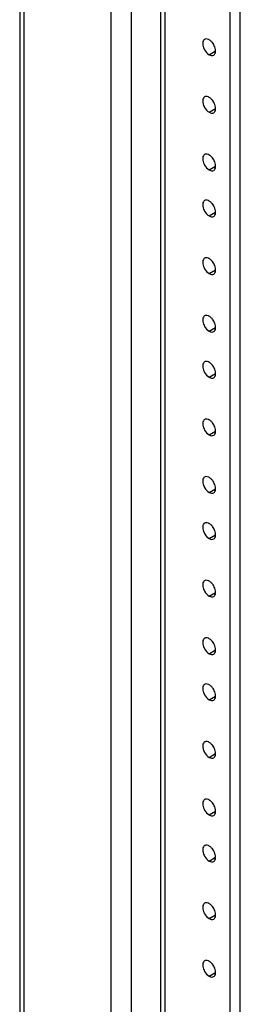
# Model space of a CAD drawing. Header units: inches. Extents: x 6 to 353, y 6 to 228.
# Tile 300 of 372: x 317.51 to 319.47, y 185.7 to 194.42. Entities that reach past the tile are written whole.
import ezdxf

# ---------------------------------------------------------------- set-up
doc = ezdxf.new("R2010")
doc.units = ezdxf.units.IN
doc.header["$LTSCALE"] = 19.946667
doc.header["$MEASUREMENT"] = 0
doc.layers.get('0').update_dxf_attribs({"linetype": 'CONTINUOUS'})
doc.layers.add('03_ALL_AXES', color=7, linetype='CONTINUOUS')

msp = doc.modelspace()

# ---------------------------------------------------------------- linework, layer by layer
at = {"color": 7, "linetype": 'Continuous'}
for p, q in [((317.5142, 203.6086), (317.5142, 150.3653)), ((317.552, 203.5894), (317.552, 150.3127)), ((318.3234, 151.4492), (318.3234, 201.5621)), ((318.5058, 177.2861), (318.5058, 201.5621)), ((318.7654, 151.5991), (318.7654, 201.4156)), ((318.8031, 151.6517), (318.8031, 201.3938)), ((319.3805, 151.41), (319.3805, 201.0604)), ((319.4689, 151.4611), (319.4689, 201.0094))]:
    msp.add_line(p, q, dxfattribs=at)
at = {"layer": '03_ALL_AXES', "color": 7, "linetype": 'Continuous'}
for p, q in [((319.1932, 194.1143), (319.2504, 194.1474)), ((319.1932, 193.604), (319.2504, 193.6371)), ((319.1932, 193.0937), (319.2504, 193.1268)), ((319.1932, 192.6855), (319.2504, 192.7185)), ((319.1932, 192.1752), (319.2504, 192.2082)), ((319.1932, 191.6648), (319.2504, 191.6979)), ((319.1932, 191.2566), (319.2504, 191.2897)), ((319.1932, 190.7463), (319.2504, 190.7793)), ((319.1932, 190.236), (319.2504, 190.269)), ((319.1932, 189.8277), (319.2504, 189.8608)), ((319.1932, 189.3174), (319.2504, 189.3505)), ((319.1932, 188.8071), (319.2504, 188.8401)), ((319.1932, 188.3988), (319.2504, 188.4319)), ((319.1932, 187.8885), (319.2504, 187.9216)), ((319.1932, 187.3782), (319.2504, 187.4113)), ((319.1932, 186.9699), (319.2504, 187.003)), ((319.1932, 186.4596), (319.2504, 186.4927)), ((319.1932, 185.9493), (319.2504, 185.9824))]:
    msp.add_line(p, q, dxfattribs=at)
for centre in [(319.1147, 194.1352), (319.1147, 193.6249), (319.1147, 193.1146), (319.1147, 192.7063), (319.1147, 192.196), (319.1147, 191.6857), (319.1147, 191.2774), (319.1147, 190.7671), (319.1147, 190.2568), (319.1147, 189.8485), (319.1147, 189.3382), (319.1147, 188.8279), (319.1147, 188.4197), (319.1147, 187.9094), (319.1147, 187.399), (319.1147, 186.9908), (319.1147, 186.4805), (319.1147, 185.9702)]:
    msp.add_arc(centre, 0.1374, 21.22199, 38.77828, dxfattribs=at)
for points, knots in [([(319.1527, 194.2506), (319.1481, 194.248), (319.1401, 194.2392), (319.1352, 194.2208), (319.1363, 194.1989), (319.1406, 194.1838), (319.1435, 194.1761)], [0, 0, 0, 0, 0.193683, 0.42071, 0.692082, 1, 1, 1, 1]), ([(319.1932, 194.2466), (319.1908, 194.248), (319.1819, 194.2525), (319.1717, 194.2549), (319.1645, 194.2543)], [0, 0, 0, 0, 0.277751, 1, 1, 1, 1]), ([(319.2218, 194.2212), (319.2196, 194.2239), (319.2112, 194.2335), (319.2013, 194.2419), (319.1932, 194.2466)], [0, 0, 0, 0, 0.26699, 1, 1, 1, 1]), ([(319.1435, 194.1761), (319.1461, 194.1695), (319.1577, 194.1456), (319.1761, 194.1242), (319.1932, 194.1143)], [0, 0, 0, 0, 0.262919, 1, 1, 1, 1]), ([(319.2336, 194.1103), (319.2382, 194.1129), (319.2462, 194.1218), (319.2511, 194.1402), (319.25, 194.1621), (319.2457, 194.1772), (319.2428, 194.1849)], [0, 0, 0, 0, 0.193683, 0.42071, 0.692082, 1, 1, 1, 1]), ([(319.1932, 194.1143), (319.1998, 194.1105), (319.2132, 194.105), (319.2282, 194.1072), (319.2336, 194.1103)], [0, 0, 0, 0, 0.54998, 1, 1, 1, 1]), ([(319.1527, 193.7403), (319.1481, 193.7377), (319.1401, 193.7289), (319.1352, 193.7105), (319.1363, 193.6886), (319.1406, 193.6735), (319.1435, 193.6657)], [0, 0, 0, 0, 0.193683, 0.42071, 0.692082, 1, 1, 1, 1]), ([(319.1932, 193.7363), (319.1908, 193.7377), (319.1819, 193.7422), (319.1717, 193.7446), (319.1645, 193.744)], [0, 0, 0, 0, 0.277751, 1, 1, 1, 1]), ([(319.2218, 193.7109), (319.2196, 193.7136), (319.2112, 193.7232), (319.2013, 193.7316), (319.1932, 193.7363)], [0, 0, 0, 0, 0.26699, 1, 1, 1, 1]), ([(319.1435, 193.6657), (319.1461, 193.6592), (319.1577, 193.6353), (319.1761, 193.6138), (319.1932, 193.604)], [0, 0, 0, 0, 0.262919, 1, 1, 1, 1]), ([(319.1932, 193.604), (319.1998, 193.6002), (319.2132, 193.5946), (319.2282, 193.5969), (319.2336, 193.6)], [0, 0, 0, 0, 0.54998, 1, 1, 1, 1]), ([(319.2336, 193.6), (319.2382, 193.6026), (319.2462, 193.6114), (319.2511, 193.6299), (319.25, 193.6518), (319.2457, 193.6669), (319.2428, 193.6746)], [0, 0, 0, 0, 0.193683, 0.42071, 0.692082, 1, 1, 1, 1]), ([(319.1527, 193.23), (319.1481, 193.2274), (319.1401, 193.2186), (319.1352, 193.2001), (319.1363, 193.1783), (319.1406, 193.1631), (319.1435, 193.1554)], [0, 0, 0, 0, 0.193683, 0.42071, 0.692082, 1, 1, 1, 1]), ([(319.1932, 193.226), (319.1908, 193.2274), (319.1819, 193.2318), (319.1717, 193.2343), (319.1645, 193.2337)], [0, 0, 0, 0, 0.277751, 1, 1, 1, 1]), ([(319.2218, 193.2006), (319.2196, 193.2033), (319.2112, 193.2129), (319.2013, 193.2213), (319.1932, 193.226)], [0, 0, 0, 0, 0.26699, 1, 1, 1, 1]), ([(319.1435, 193.1554), (319.1461, 193.1489), (319.1577, 193.125), (319.1761, 193.1035), (319.1932, 193.0937)], [0, 0, 0, 0, 0.262919, 1, 1, 1, 1]), ([(319.1932, 193.0937), (319.1998, 193.0899), (319.2132, 193.0843), (319.2282, 193.0865), (319.2336, 193.0897)], [0, 0, 0, 0, 0.54998, 1, 1, 1, 1]), ([(319.2336, 193.0897), (319.2382, 193.0923), (319.2462, 193.1011), (319.2511, 193.1196), (319.25, 193.1414), (319.2457, 193.1566), (319.2428, 193.1643)], [0, 0, 0, 0, 0.193683, 0.42071, 0.692082, 1, 1, 1, 1]), ([(319.1527, 192.8217), (319.1481, 192.8191), (319.1401, 192.8103), (319.1352, 192.7919), (319.1363, 192.77), (319.1406, 192.7549), (319.1435, 192.7472)], [0, 0, 0, 0, 0.193683, 0.42071, 0.692082, 1, 1, 1, 1]), ([(319.1932, 192.8177), (319.1908, 192.8191), (319.1819, 192.8236), (319.1717, 192.826), (319.1645, 192.8254)], [0, 0, 0, 0, 0.277751, 1, 1, 1, 1]), ([(319.2218, 192.7923), (319.2196, 192.795), (319.2112, 192.8046), (319.2013, 192.813), (319.1932, 192.8177)], [0, 0, 0, 0, 0.26699, 1, 1, 1, 1]), ([(319.1435, 192.7472), (319.1461, 192.7406), (319.1577, 192.7167), (319.1761, 192.6953), (319.1932, 192.6855)], [0, 0, 0, 0, 0.262919, 1, 1, 1, 1]), ([(319.2336, 192.6815), (319.2382, 192.6841), (319.2462, 192.6929), (319.2511, 192.7113), (319.25, 192.7332), (319.2457, 192.7483), (319.2428, 192.756)], [0, 0, 0, 0, 0.193683, 0.42071, 0.692082, 1, 1, 1, 1]), ([(319.1932, 192.6855), (319.1998, 192.6816), (319.2132, 192.6761), (319.2282, 192.6783), (319.2336, 192.6815)], [0, 0, 0, 0, 0.54998, 1, 1, 1, 1]), ([(319.1527, 192.3114), (319.1481, 192.3088), (319.1401, 192.3), (319.1352, 192.2816), (319.1363, 192.2597), (319.1406, 192.2446), (319.1435, 192.2369)], [0, 0, 0, 0, 0.193683, 0.42071, 0.692082, 1, 1, 1, 1]), ([(319.1932, 192.3074), (319.1908, 192.3088), (319.1819, 192.3133), (319.1717, 192.3157), (319.1645, 192.3151)], [0, 0, 0, 0, 0.277751, 1, 1, 1, 1]), ([(319.2218, 192.282), (319.2196, 192.2847), (319.2112, 192.2943), (319.2013, 192.3027), (319.1932, 192.3074)], [0, 0, 0, 0, 0.26699, 1, 1, 1, 1]), ([(319.1435, 192.2369), (319.1461, 192.2303), (319.1577, 192.2064), (319.1761, 192.185), (319.1932, 192.1752)], [0, 0, 0, 0, 0.262919, 1, 1, 1, 1]), ([(319.2336, 192.1711), (319.2382, 192.1737), (319.2462, 192.1826), (319.2511, 192.201), (319.25, 192.2229), (319.2457, 192.238), (319.2428, 192.2457)], [0, 0, 0, 0, 0.193683, 0.42071, 0.692082, 1, 1, 1, 1]), ([(319.1932, 192.1752), (319.1998, 192.1713), (319.2132, 192.1658), (319.2282, 192.168), (319.2336, 192.1711)], [0, 0, 0, 0, 0.54998, 1, 1, 1, 1]), ([(319.1527, 191.8011), (319.1481, 191.7985), (319.1401, 191.7897), (319.1352, 191.7713), (319.1363, 191.7494), (319.1406, 191.7343), (319.1435, 191.7265)], [0, 0, 0, 0, 0.193683, 0.42071, 0.692082, 1, 1, 1, 1]), ([(319.1932, 191.7971), (319.1908, 191.7985), (319.1819, 191.803), (319.1717, 191.8054), (319.1645, 191.8048)], [0, 0, 0, 0, 0.277751, 1, 1, 1, 1]), ([(319.2218, 191.7717), (319.2196, 191.7744), (319.2112, 191.784), (319.2013, 191.7924), (319.1932, 191.7971)], [0, 0, 0, 0, 0.26699, 1, 1, 1, 1]), ([(319.1435, 191.7265), (319.1461, 191.72), (319.1577, 191.6961), (319.1761, 191.6747), (319.1932, 191.6648)], [0, 0, 0, 0, 0.262919, 1, 1, 1, 1]), ([(319.2336, 191.6608), (319.2382, 191.6634), (319.2462, 191.6723), (319.2511, 191.6907), (319.25, 191.7126), (319.2457, 191.7277), (319.2428, 191.7354)], [0, 0, 0, 0, 0.193683, 0.42071, 0.692082, 1, 1, 1, 1]), ([(319.1932, 191.6648), (319.1998, 191.661), (319.2132, 191.6555), (319.2282, 191.6577), (319.2336, 191.6608)], [0, 0, 0, 0, 0.54998, 1, 1, 1, 1]), ([(319.1527, 191.3929), (319.1481, 191.3903), (319.1401, 191.3814), (319.1352, 191.363), (319.1363, 191.3411), (319.1406, 191.326), (319.1435, 191.3183)], [0, 0, 0, 0, 0.193683, 0.42071, 0.692082, 1, 1, 1, 1]), ([(319.1932, 191.3889), (319.1908, 191.3902), (319.1819, 191.3947), (319.1717, 191.3972), (319.1645, 191.3965)], [0, 0, 0, 0, 0.277751, 1, 1, 1, 1]), ([(319.2218, 191.3635), (319.2196, 191.3661), (319.2112, 191.3758), (319.2013, 191.3842), (319.1932, 191.3889)], [0, 0, 0, 0, 0.26699, 1, 1, 1, 1]), ([(319.1435, 191.3183), (319.1461, 191.3118), (319.1577, 191.2878), (319.1761, 191.2664), (319.1932, 191.2566)], [0, 0, 0, 0, 0.262919, 1, 1, 1, 1]), ([(319.1932, 191.2566), (319.1998, 191.2527), (319.2132, 191.2472), (319.2282, 191.2494), (319.2336, 191.2526)], [0, 0, 0, 0, 0.54998, 1, 1, 1, 1]), ([(319.2336, 191.2526), (319.2382, 191.2552), (319.2462, 191.264), (319.2511, 191.2824), (319.25, 191.3043), (319.2457, 191.3194), (319.2428, 191.3272)], [0, 0, 0, 0, 0.193683, 0.42071, 0.692082, 1, 1, 1, 1]), ([(319.1527, 190.8826), (319.1481, 190.8799), (319.1401, 190.8711), (319.1352, 190.8527), (319.1363, 190.8308), (319.1406, 190.8157), (319.1435, 190.808)], [0, 0, 0, 0, 0.193683, 0.42071, 0.692082, 1, 1, 1, 1]), ([(319.1932, 190.8785), (319.1908, 190.8799), (319.1819, 190.8844), (319.1717, 190.8868), (319.1645, 190.8862)], [0, 0, 0, 0, 0.277751, 1, 1, 1, 1]), ([(319.2218, 190.8532), (319.2196, 190.8558), (319.2112, 190.8654), (319.2013, 190.8739), (319.1932, 190.8785)], [0, 0, 0, 0, 0.26699, 1, 1, 1, 1]), ([(319.2336, 190.7423), (319.2382, 190.7449), (319.2462, 190.7537), (319.2511, 190.7721), (319.25, 190.794), (319.2457, 190.8091), (319.2428, 190.8168)], [0, 0, 0, 0, 0.193683, 0.42071, 0.692082, 1, 1, 1, 1]), ([(319.1435, 190.808), (319.1461, 190.8014), (319.1577, 190.7775), (319.1761, 190.7561), (319.1932, 190.7463)], [0, 0, 0, 0, 0.262919, 1, 1, 1, 1]), ([(319.1932, 190.7463), (319.1998, 190.7424), (319.2132, 190.7369), (319.2282, 190.7391), (319.2336, 190.7423)], [0, 0, 0, 0, 0.54998, 1, 1, 1, 1]), ([(319.1932, 190.3682), (319.1908, 190.3696), (319.1819, 190.3741), (319.1717, 190.3765), (319.1645, 190.3759)], [0, 0, 0, 0, 0.277751, 1, 1, 1, 1]), ([(319.1527, 190.3722), (319.1481, 190.3696), (319.1401, 190.3608), (319.1352, 190.3424), (319.1363, 190.3205), (319.1406, 190.3054), (319.1435, 190.2977)], [0, 0, 0, 0, 0.193683, 0.42071, 0.692082, 1, 1, 1, 1]), ([(319.1435, 190.2977), (319.1461, 190.2911), (319.1577, 190.2672), (319.1761, 190.2458), (319.1932, 190.236)], [0, 0, 0, 0, 0.262919, 1, 1, 1, 1]), ([(319.2218, 190.3428), (319.2196, 190.3455), (319.2112, 190.3551), (319.2013, 190.3635), (319.1932, 190.3682)], [0, 0, 0, 0, 0.26699, 1, 1, 1, 1]), ([(319.2336, 190.2319), (319.2382, 190.2346), (319.2462, 190.2434), (319.2511, 190.2618), (319.25, 190.2837), (319.2457, 190.2988), (319.2428, 190.3065)], [0, 0, 0, 0, 0.193683, 0.42071, 0.692082, 1, 1, 1, 1]), ([(319.1932, 190.236), (319.1998, 190.2321), (319.2132, 190.2266), (319.2282, 190.2288), (319.2336, 190.2319)], [0, 0, 0, 0, 0.54998, 1, 1, 1, 1]), ([(319.1527, 189.964), (319.1481, 189.9614), (319.1401, 189.9526), (319.1352, 189.9341), (319.1363, 189.9122), (319.1406, 189.8971), (319.1435, 189.8894)], [0, 0, 0, 0, 0.193683, 0.42071, 0.692082, 1, 1, 1, 1]), ([(319.1932, 189.96), (319.1908, 189.9614), (319.1819, 189.9658), (319.1717, 189.9683), (319.1645, 189.9677)], [0, 0, 0, 0, 0.277751, 1, 1, 1, 1]), ([(319.2218, 189.9346), (319.2196, 189.9372), (319.2112, 189.9469), (319.2013, 189.9553), (319.1932, 189.96)], [0, 0, 0, 0, 0.26699, 1, 1, 1, 1]), ([(319.1435, 189.8894), (319.1461, 189.8829), (319.1577, 189.859), (319.1761, 189.8375), (319.1932, 189.8277)], [0, 0, 0, 0, 0.262919, 1, 1, 1, 1]), ([(319.2336, 189.8237), (319.2382, 189.8263), (319.2462, 189.8351), (319.2511, 189.8536), (319.25, 189.8754), (319.2457, 189.8906), (319.2428, 189.8983)], [0, 0, 0, 0, 0.193683, 0.42071, 0.692082, 1, 1, 1, 1]), ([(319.1932, 189.8277), (319.1998, 189.8238), (319.2132, 189.8183), (319.2282, 189.8205), (319.2336, 189.8237)], [0, 0, 0, 0, 0.54998, 1, 1, 1, 1]), ([(319.1527, 189.4537), (319.1481, 189.4511), (319.1401, 189.4422), (319.1352, 189.4238), (319.1363, 189.4019), (319.1406, 189.3868), (319.1435, 189.3791)], [0, 0, 0, 0, 0.193683, 0.42071, 0.692082, 1, 1, 1, 1]), ([(319.1932, 189.4497), (319.1908, 189.451), (319.1819, 189.4555), (319.1717, 189.458), (319.1645, 189.4573)], [0, 0, 0, 0, 0.277751, 1, 1, 1, 1]), ([(319.2218, 189.4243), (319.2196, 189.4269), (319.2112, 189.4366), (319.2013, 189.445), (319.1932, 189.4497)], [0, 0, 0, 0, 0.26699, 1, 1, 1, 1]), ([(319.1435, 189.3791), (319.1461, 189.3726), (319.1577, 189.3486), (319.1761, 189.3272), (319.1932, 189.3174)], [0, 0, 0, 0, 0.262919, 1, 1, 1, 1]), ([(319.2336, 189.3134), (319.2382, 189.316), (319.2462, 189.3248), (319.2511, 189.3432), (319.25, 189.3651), (319.2457, 189.3802), (319.2428, 189.388)], [0, 0, 0, 0, 0.193683, 0.42071, 0.692082, 1, 1, 1, 1]), ([(319.1932, 189.3174), (319.1998, 189.3135), (319.2132, 189.308), (319.2282, 189.3102), (319.2336, 189.3134)], [0, 0, 0, 0, 0.54998, 1, 1, 1, 1]), ([(319.1527, 188.9434), (319.1481, 188.9408), (319.1401, 188.9319), (319.1352, 188.9135), (319.1363, 188.8916), (319.1406, 188.8765), (319.1435, 188.8688)], [0, 0, 0, 0, 0.193683, 0.42071, 0.692082, 1, 1, 1, 1]), ([(319.1932, 188.9394), (319.1908, 188.9407), (319.1819, 188.9452), (319.1717, 188.9476), (319.1645, 188.947)], [0, 0, 0, 0, 0.277751, 1, 1, 1, 1]), ([(319.2218, 188.914), (319.2196, 188.9166), (319.2112, 188.9262), (319.2013, 188.9347), (319.1932, 188.9394)], [0, 0, 0, 0, 0.26699, 1, 1, 1, 1]), ([(319.1435, 188.8688), (319.1461, 188.8623), (319.1577, 188.8383), (319.1761, 188.8169), (319.1932, 188.8071)], [0, 0, 0, 0, 0.262919, 1, 1, 1, 1]), ([(319.1932, 188.8071), (319.1998, 188.8032), (319.2132, 188.7977), (319.2282, 188.7999), (319.2336, 188.8031)], [0, 0, 0, 0, 0.54998, 1, 1, 1, 1]), ([(319.2336, 188.8031), (319.2382, 188.8057), (319.2462, 188.8145), (319.2511, 188.8329), (319.25, 188.8548), (319.2457, 188.8699), (319.2428, 188.8776)], [0, 0, 0, 0, 0.193683, 0.42071, 0.692082, 1, 1, 1, 1]), ([(319.1527, 188.5351), (319.1481, 188.5325), (319.1401, 188.5237), (319.1352, 188.5053), (319.1363, 188.4834), (319.1406, 188.4683), (319.1435, 188.4605)], [0, 0, 0, 0, 0.193683, 0.42071, 0.692082, 1, 1, 1, 1]), ([(319.1435, 188.4605), (319.1461, 188.454), (319.1577, 188.4301), (319.1761, 188.4086), (319.1932, 188.3988)], [0, 0, 0, 0, 0.262919, 1, 1, 1, 1]), ([(319.1932, 188.5311), (319.1908, 188.5325), (319.1819, 188.537), (319.1717, 188.5394), (319.1645, 188.5388)], [0, 0, 0, 0, 0.277751, 1, 1, 1, 1]), ([(319.2218, 188.5057), (319.2196, 188.5084), (319.2112, 188.518), (319.2013, 188.5264), (319.1932, 188.5311)], [0, 0, 0, 0, 0.26699, 1, 1, 1, 1]), ([(319.2336, 188.3948), (319.2382, 188.3974), (319.2462, 188.4062), (319.2511, 188.4247), (319.25, 188.4466), (319.2457, 188.4617), (319.2428, 188.4694)], [0, 0, 0, 0, 0.193683, 0.42071, 0.692082, 1, 1, 1, 1]), ([(319.1932, 188.3988), (319.1998, 188.395), (319.2132, 188.3894), (319.2282, 188.3917), (319.2336, 188.3948)], [0, 0, 0, 0, 0.54998, 1, 1, 1, 1]), ([(319.1527, 188.0248), (319.1481, 188.0222), (319.1401, 188.0134), (319.1352, 187.9949), (319.1363, 187.9731), (319.1406, 187.9579), (319.1435, 187.9502)], [0, 0, 0, 0, 0.193683, 0.42071, 0.692082, 1, 1, 1, 1]), ([(319.1932, 188.0208), (319.1908, 188.0222), (319.1819, 188.0266), (319.1717, 188.0291), (319.1645, 188.0285)], [0, 0, 0, 0, 0.277751, 1, 1, 1, 1]), ([(319.2218, 187.9954), (319.2196, 187.9981), (319.2112, 188.0077), (319.2013, 188.0161), (319.1932, 188.0208)], [0, 0, 0, 0, 0.26699, 1, 1, 1, 1]), ([(319.1435, 187.9502), (319.1461, 187.9437), (319.1577, 187.9198), (319.1761, 187.8983), (319.1932, 187.8885)], [0, 0, 0, 0, 0.262919, 1, 1, 1, 1]), ([(319.2336, 187.8845), (319.2382, 187.8871), (319.2462, 187.8959), (319.2511, 187.9144), (319.25, 187.9362), (319.2457, 187.9514), (319.2428, 187.9591)], [0, 0, 0, 0, 0.193683, 0.42071, 0.692082, 1, 1, 1, 1]), ([(319.1932, 187.8885), (319.1998, 187.8847), (319.2132, 187.8791), (319.2282, 187.8813), (319.2336, 187.8845)], [0, 0, 0, 0, 0.54998, 1, 1, 1, 1]), ([(319.1527, 187.5145), (319.1481, 187.5119), (319.1401, 187.5031), (319.1352, 187.4846), (319.1363, 187.4627), (319.1406, 187.4476), (319.1435, 187.4399)], [0, 0, 0, 0, 0.193683, 0.42071, 0.692082, 1, 1, 1, 1]), ([(319.1932, 187.5105), (319.1908, 187.5119), (319.1819, 187.5163), (319.1717, 187.5188), (319.1645, 187.5181)], [0, 0, 0, 0, 0.277751, 1, 1, 1, 1]), ([(319.2218, 187.4851), (319.2196, 187.4877), (319.2112, 187.4974), (319.2013, 187.5058), (319.1932, 187.5105)], [0, 0, 0, 0, 0.26699, 1, 1, 1, 1]), ([(319.1435, 187.4399), (319.1461, 187.4334), (319.1577, 187.4094), (319.1761, 187.388), (319.1932, 187.3782)], [0, 0, 0, 0, 0.262919, 1, 1, 1, 1]), ([(319.2336, 187.3742), (319.2382, 187.3768), (319.2462, 187.3856), (319.2511, 187.404), (319.25, 187.4259), (319.2457, 187.441), (319.2428, 187.4488)], [0, 0, 0, 0, 0.193683, 0.42071, 0.692082, 1, 1, 1, 1]), ([(319.1932, 187.3782), (319.1998, 187.3743), (319.2132, 187.3688), (319.2282, 187.371), (319.2336, 187.3742)], [0, 0, 0, 0, 0.54998, 1, 1, 1, 1]), ([(319.1527, 187.1062), (319.1481, 187.1036), (319.1401, 187.0948), (319.1352, 187.0764), (319.1363, 187.0545), (319.1406, 187.0394), (319.1435, 187.0317)], [0, 0, 0, 0, 0.193683, 0.42071, 0.692082, 1, 1, 1, 1]), ([(319.1932, 187.1022), (319.1908, 187.1036), (319.1819, 187.1081), (319.1717, 187.1105), (319.1645, 187.1099)], [0, 0, 0, 0, 0.277751, 1, 1, 1, 1]), ([(319.2218, 187.0768), (319.2196, 187.0795), (319.2112, 187.0891), (319.2013, 187.0975), (319.1932, 187.1022)], [0, 0, 0, 0, 0.26699, 1, 1, 1, 1]), ([(319.1435, 187.0317), (319.1461, 187.0251), (319.1577, 187.0012), (319.1761, 186.9798), (319.1932, 186.9699)], [0, 0, 0, 0, 0.262919, 1, 1, 1, 1]), ([(319.2336, 186.9659), (319.2382, 186.9685), (319.2462, 186.9774), (319.2511, 186.9958), (319.25, 187.0177), (319.2457, 187.0328), (319.2428, 187.0405)], [0, 0, 0, 0, 0.193683, 0.42071, 0.692082, 1, 1, 1, 1]), ([(319.1932, 186.9699), (319.1998, 186.9661), (319.2132, 186.9606), (319.2282, 186.9628), (319.2336, 186.9659)], [0, 0, 0, 0, 0.54998, 1, 1, 1, 1]), ([(319.1527, 186.5959), (319.1481, 186.5933), (319.1401, 186.5845), (319.1352, 186.5661), (319.1363, 186.5442), (319.1406, 186.5291), (319.1435, 186.5213)], [0, 0, 0, 0, 0.193683, 0.42071, 0.692082, 1, 1, 1, 1]), ([(319.1932, 186.5919), (319.1908, 186.5933), (319.1819, 186.5978), (319.1717, 186.6002), (319.1645, 186.5996)], [0, 0, 0, 0, 0.277751, 1, 1, 1, 1]), ([(319.2218, 186.5665), (319.2196, 186.5692), (319.2112, 186.5788), (319.2013, 186.5872), (319.1932, 186.5919)], [0, 0, 0, 0, 0.26699, 1, 1, 1, 1]), ([(319.1435, 186.5213), (319.1461, 186.5148), (319.1577, 186.4909), (319.1761, 186.4695), (319.1932, 186.4596)], [0, 0, 0, 0, 0.262919, 1, 1, 1, 1]), ([(319.1932, 186.4596), (319.1998, 186.4558), (319.2132, 186.4503), (319.2282, 186.4525), (319.2336, 186.4556)], [0, 0, 0, 0, 0.54998, 1, 1, 1, 1]), ([(319.2336, 186.4556), (319.2382, 186.4582), (319.2462, 186.4671), (319.2511, 186.4855), (319.25, 186.5074), (319.2457, 186.5225), (319.2428, 186.5302)], [0, 0, 0, 0, 0.193683, 0.42071, 0.692082, 1, 1, 1, 1]), ([(319.1527, 186.0856), (319.1481, 186.083), (319.1401, 186.0742), (319.1352, 186.0557), (319.1363, 186.0339), (319.1406, 186.0187), (319.1435, 186.011)], [0, 0, 0, 0, 0.193683, 0.42071, 0.692082, 1, 1, 1, 1]), ([(319.1435, 186.011), (319.1461, 186.0045), (319.1577, 185.9806), (319.1761, 185.9591), (319.1932, 185.9493)], [0, 0, 0, 0, 0.262919, 1, 1, 1, 1]), ([(319.1932, 186.0816), (319.1908, 186.083), (319.1819, 186.0875), (319.1717, 186.0899), (319.1645, 186.0893)], [0, 0, 0, 0, 0.277751, 1, 1, 1, 1]), ([(319.2218, 186.0562), (319.2196, 186.0589), (319.2112, 186.0685), (319.2013, 186.0769), (319.1932, 186.0816)], [0, 0, 0, 0, 0.26699, 1, 1, 1, 1]), ([(319.2336, 185.9453), (319.2382, 185.9479), (319.2462, 185.9567), (319.2511, 185.9752), (319.25, 185.9971), (319.2457, 186.0122), (319.2428, 186.0199)], [0, 0, 0, 0, 0.193683, 0.42071, 0.692082, 1, 1, 1, 1]), ([(319.1932, 185.9493), (319.1998, 185.9455), (319.2132, 185.9399), (319.2282, 185.9422), (319.2336, 185.9453)], [0, 0, 0, 0, 0.54998, 1, 1, 1, 1])]:
    msp.add_open_spline(points, degree=3, knots=knots, dxfattribs=at)
for points in [[(319.1645, 194.2543), (319.1604, 194.2539), (319.1562, 194.2527), (319.1527, 194.2506)], [(319.1645, 193.744), (319.1604, 193.7436), (319.1562, 193.7424), (319.1527, 193.7403)], [(319.1645, 193.2337), (319.1604, 193.2333), (319.1562, 193.2321), (319.1527, 193.23)], [(319.1645, 192.8254), (319.1604, 192.8251), (319.1562, 192.8238), (319.1527, 192.8217)], [(319.1645, 192.3151), (319.1604, 192.3147), (319.1562, 192.3135), (319.1527, 192.3114)], [(319.1645, 191.8048), (319.1604, 191.8044), (319.1562, 191.8032), (319.1527, 191.8011)], [(319.1645, 191.3965), (319.1604, 191.3962), (319.1562, 191.3949), (319.1527, 191.3929)], [(319.1645, 190.8862), (319.1604, 190.8859), (319.1562, 190.8846), (319.1527, 190.8826)], [(319.1645, 190.3759), (319.1604, 190.3755), (319.1562, 190.3743), (319.1527, 190.3722)], [(319.1645, 189.9677), (319.1604, 189.9673), (319.1562, 189.9661), (319.1527, 189.964)], [(319.1645, 189.4573), (319.1604, 189.457), (319.1562, 189.4557), (319.1527, 189.4537)], [(319.1645, 188.947), (319.1604, 188.9467), (319.1562, 188.9454), (319.1527, 188.9434)], [(319.1645, 188.5388), (319.1604, 188.5384), (319.1562, 188.5372), (319.1527, 188.5351)], [(319.1645, 188.0285), (319.1604, 188.0281), (319.1562, 188.0269), (319.1527, 188.0248)], [(319.1645, 187.5181), (319.1604, 187.5178), (319.1562, 187.5166), (319.1527, 187.5145)], [(319.1645, 187.1099), (319.1604, 187.1095), (319.1562, 187.1083), (319.1527, 187.1062)], [(319.1645, 186.5996), (319.1604, 186.5992), (319.1562, 186.598), (319.1527, 186.5959)], [(319.1645, 186.0893), (319.1604, 186.0889), (319.1562, 186.0877), (319.1527, 186.0856)]]:
    msp.add_open_spline(points, degree=3, dxfattribs=at)

doc.saveas('drawing.dxf')
